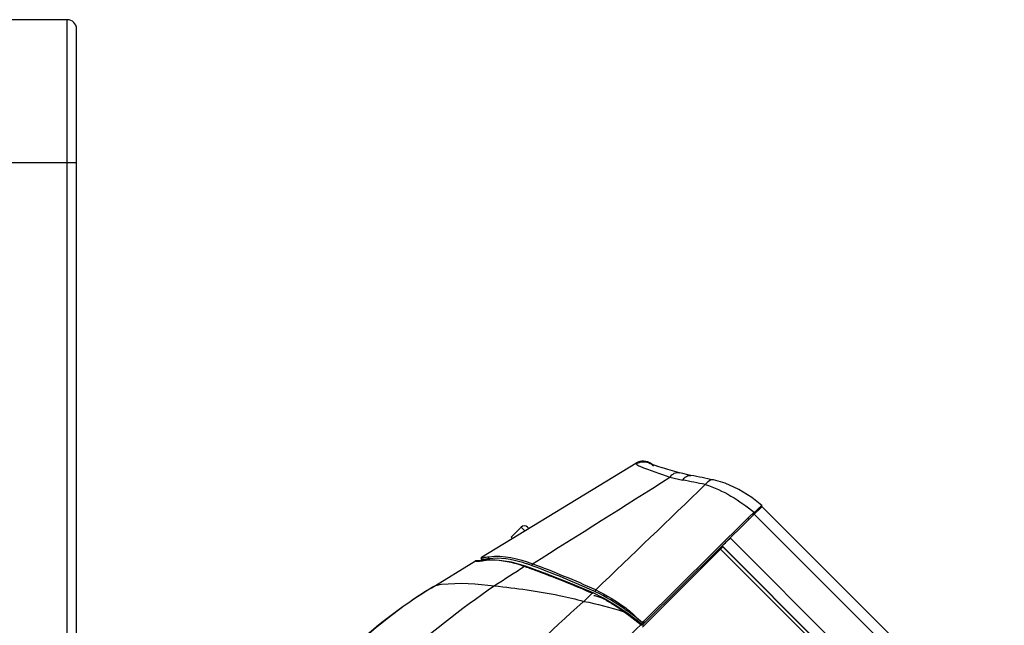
# Paper-space layout 'Sheet' of a CAD drawing. Header units: inches. Extents: x 0.2 to 10.8, y 0.2 to 8.3.
# Tile 545 of 545: x 9.652 to 10.505, y 7.5 to 8.025. Entities that reach past the tile are written whole.
import ezdxf

# ---------------------------------------------------------------- set-up
doc = ezdxf.new("R2010")
doc.units = ezdxf.units.IN
doc.header["$MEASUREMENT"] = 0
doc.layers.get('0').update_dxf_attribs({"lineweight": 5})
doc.layers.add('02___PRT_ALL_AXES', color=7, linetype='Continuous')

psp = doc.layouts.new('Sheet')

# ---------------------------------------------------------------- linework, layer by layer
at = {"color": 0, "linetype": 'ByBlock', "lineweight": -3}
for p, q in [((9.693188, 8.02494), (9.469188, 8.02494)), ((9.693188, 6.71824), (9.693188, 8.02494)), ((9.701188, 6.70094), (9.701188, 8.01694)), ((9.693188, 7.90094), (9.469188, 7.90094)), ((9.701188, 7.90094), (9.693188, 7.90094)), ((10.052, 7.559278), (10.185445, 7.640859)), ((10.185446, 7.640858), (10.185865, 7.640196)), ((10.199895, 7.639577), (10.199675, 7.639668)), ((10.20118, 7.6391), (10.199895, 7.639577)), ((10.203019, 7.638475), (10.20118, 7.6391)), ((10.205413, 7.637715), (10.203019, 7.638475)), ((10.211796, 7.635824), (10.207584, 7.637056)), ((10.223238, 7.632557), (10.211104, 7.636024)), ((10.287473, 7.597286), (10.287795, 7.597939)), ((10.287795, 7.597939), (10.287939, 7.598256)), ((10.293483, 7.60193), (10.288088, 7.596669)), ((10.294382, 7.602776), (10.293483, 7.60193)), ((10.294759, 7.603154), (10.294382, 7.602776)), ((10.294751, 7.603154), (10.294786, 7.603275)), ((10.29476, 7.60316), (10.50462, 7.3933)), ((10.192113, 7.503775), (10.282573, 7.593074)), ((10.288088, 7.596669), (10.192969, 7.502498)), ((10.49813, 7.386628), (10.288088, 7.596669)), ((10.086154, 7.585254), (10.089317, 7.582092)), ((10.091811, 7.585254), (10.092827, 7.584238)), ((10.267269, 7.576016), (10.477477, 7.365808)), ((10.191419, 7.498875), (10.260743, 7.568367)), ((10.258778, 7.566401), (10.467861, 7.357318)), ((10.260438, 7.568674), (10.260438, 7.568996)), ((10.260438, 7.568996), (10.470457, 7.358977)), ((10.260439, 7.568671), (10.470132, 7.358978)), ((10.008305, 7.532565), (10.0468, 7.556099)), ((10.046863, 7.556028), (10.046806, 7.556089)), ((10.04827, 7.555927), (10.048334, 7.55593)), ((10.051826, 7.557357), (10.052769, 7.556414)), ((10.052, 7.559278), (10.052045, 7.559226)), ((10.054438, 7.55661), (10.053949, 7.556405)), ((10.059309, 7.556734), (10.05812, 7.557923)), ((10.089878, 7.550998), (10.08915, 7.551256)), ((10.089893, 7.550994), (10.089158, 7.551264)), ((10.108786, 7.54471), (10.090116, 7.551569)), ((10.150439, 7.52945), (10.149311, 7.529957)), ((10.15044, 7.529448), (10.14932, 7.529938)), ((10.139832, 7.52055), (10.140466, 7.521104)), ((10.140466, 7.521104), (10.147685, 7.528073)), ((10.179573, 7.508757), (10.174427, 7.512439)), ((10.190372, 7.501505), (10.191331, 7.502555)), ((10.192969, 7.502498), (10.191347, 7.500723)), ((10.191479, 7.500602), (10.191553, 7.500426)), ((10.191505, 7.500338), (10.191554, 7.500426))]:
    psp.add_line(p, q, dxfattribs=at)
for points in [[(10.208346, 7.63683), (10.204654, 7.637951), (10.202332, 7.638703), (10.200619, 7.639302), (10.199496, 7.639737), (10.199266, 7.639834)], [(10.233176, 7.630169), (10.230496, 7.630724), (10.226172, 7.631755), (10.223237, 7.632557)], [(10.215101, 7.628696), (10.218725, 7.62774), (10.222403, 7.62688), (10.226131, 7.626114)], [(10.252754, 7.626282), (10.250295, 7.626105), (10.247911, 7.62473), (10.245632, 7.622265)], [(10.294556, 7.604065), (10.285949, 7.61097), (10.274703, 7.618051), (10.262958, 7.623351), (10.252788, 7.626275)], [(10.287478, 7.597293), (10.287364, 7.597047), (10.287275, 7.596825), (10.287208, 7.596617), (10.287159, 7.596427), (10.287122, 7.596256), (10.287095, 7.596105), (10.287076, 7.595975), (10.287066, 7.595869), (10.287071, 7.595792), (10.287109, 7.595766), (10.287177, 7.595801), (10.287258, 7.595866), (10.287349, 7.595947), (10.287448, 7.59604), (10.287556, 7.596145), (10.287674, 7.596259)], [(10.294786, 7.603275), (10.294788, 7.603593), (10.294666, 7.603886), (10.294531, 7.60404)], [(10.054434, 7.556609), (10.054094, 7.556567), (10.052755, 7.556412), (10.051575, 7.556291), (10.05056, 7.5562), (10.049713, 7.556139), (10.049031, 7.556104), (10.048511, 7.556091), (10.048149, 7.556096), (10.047945, 7.55611), (10.047921, 7.556113)], [(10.090106, 7.551572), (10.077821, 7.555045), (10.065117, 7.556883), (10.054433, 7.556609)], [(10.090106, 7.551572), (10.089653, 7.551574), (10.089156, 7.551263)], [(10.148646, 7.528398), (10.129371, 7.536562), (10.108786, 7.54471)], [(10.15075, 7.531016), (10.150464, 7.530535), (10.150349, 7.529979), (10.150436, 7.529451)], [(10.147685, 7.528073), (10.147933, 7.528263), (10.148172, 7.528394), (10.14841, 7.528443), (10.148646, 7.528398)], [(10.175269, 7.512873), (10.167768, 7.517865), (10.157656, 7.523844), (10.148656, 7.528393)], [(10.191479, 7.500602), (10.18625, 7.504779), (10.179622, 7.509771), (10.175273, 7.51287)], [(10.189793, 7.500867), (10.184701, 7.504894), (10.179573, 7.508757)], [(10.192127, 7.503801), (10.192014, 7.503681), (10.191893, 7.503546), (10.191764, 7.503404), (10.19163, 7.50326), (10.191519, 7.503122), (10.191443, 7.502982), (10.191393, 7.502841), (10.191356, 7.502698), (10.191331, 7.502554)], [(10.192971, 7.502499), (10.192972, 7.502515), (10.192993, 7.502581), (10.192978, 7.502648), (10.192946, 7.502739), (10.192891, 7.502853), (10.192809, 7.502993), (10.192696, 7.503159), (10.192548, 7.503353), (10.192359, 7.503571), (10.192127, 7.503801)], [(10.189792, 7.500869), (10.190492, 7.500856), (10.191068, 7.500772), (10.191453, 7.500622), (10.191479, 7.500602)], [(10.191331, 7.502554), (10.191846, 7.502244), (10.192475, 7.502222), (10.192969, 7.502497)]]:
    psp.add_lwpolyline(points, dxfattribs=at)
for centre, radius, start, end in [((9.693188, 8.01694), 0.008, 0, 90), ((10.191709, 7.630624), 0.012, 50.86605, 121.469611), ((-7.38471, 35.40005), 32.878587, 302.1186834, 302.3640592), ((9.938091, 6.115457), 1.537872, 78.464306, 79.204858), ((9.641956, 4.60098), 3.086345, 78.585617, 78.956148), ((-11.616381, 30.259857), 31.470752, 313.7618365, 314.0014994), ((10.507532, 7.365679), 0.319864, 133.355324, 133.531883), ((10.088983, 7.582426), 0.004, 45, 135), ((10.047425, 7.555075), 0.0012, 61.591451, 121.437002), ((10.052626, 7.558254), 0.0012, 121.436426, 225.023787), ((10.059612, 7.508959), 0.047782, 96.217015, 96.805872), ((9.784291, 6.718354), 0.889909, 65.784106, 69.514738), ((9.783516, 6.717263), 0.892789, 65.710817, 69.512419), ((9.800372, 6.737445), 0.863536, 67.74646, 69.667618), ((10.237629, 7.162946), 0.434971, 121.460561, 134.378663), ((10.233633, 7.163985), 0.432, 121.43922, 133.751077), ((9.772809, 6.669747), 0.936631, 66.406393, 67.754297), ((10.108641, 7.427432), 0.111249, 51.351639, 52.223466)]:
    psp.add_arc(centre, radius, start, end, dxfattribs=at)
psp.add_ellipse((10.266096, 7.574651), major_axis=(0.005657, 0.005657), ratio=0.0174551, start_param=1.3444586, end_param=3.1241396, dxfattribs=at)
for points, knots in [([(10.185865, 7.640196), (10.187616, 7.641309), (10.191846, 7.64266), (10.196194, 7.641628), (10.19807, 7.640587)], [0, 0, 0, 0, 0.4916012, 1, 1, 1, 1]), ([(10.185865, 7.640196), (10.186647, 7.639248), (10.196599, 7.634748), (10.206332, 7.631698), (10.215101, 7.628696)], [0, 0, 0, 0, 0.117169, 1, 1, 1, 1]), ([(10.19807, 7.640587), (10.198559, 7.640315), (10.199483, 7.639713), (10.200314, 7.638989), (10.200695, 7.638608)], [0, 0, 0, 0, 0.5093673, 1, 1, 1, 1]), ([(10.215101, 7.628696), (10.216098, 7.630028), (10.218389, 7.632319), (10.221821, 7.632965), (10.223236, 7.632552)], [0, 0, 0, 0, 0.5303449, 1, 1, 1, 1]), ([(10.226131, 7.626114), (10.226959, 7.627368), (10.228856, 7.629565), (10.231877, 7.630427), (10.233175, 7.630168)], [0, 0, 0, 0, 0.5316526, 1, 1, 1, 1]), ([(10.282574, 7.593074), (10.283341, 7.593832), (10.284884, 7.59534), (10.286441, 7.596835), (10.287223, 7.597578)], [0, 0, 0, 0, 0.4999359, 1, 1, 1, 1]), ([(10.287472, 7.597286), (10.288252, 7.598065), (10.289707, 7.599509), (10.291172, 7.600943), (10.291854, 7.601602)], [0, 0, 0, 0, 0.5377286, 1, 1, 1, 1]), ([(10.291854, 7.601602), (10.292365, 7.602095), (10.293174, 7.602865), (10.29399, 7.60363), (10.294305, 7.603889)], [0, 0, 0, 0, 0.6353528, 1, 1, 1, 1]), ([(10.294305, 7.603889), (10.294357, 7.603932), (10.294416, 7.603965), (10.294512, 7.604056), (10.29453, 7.60404)], [0, 0, 0, 0, 0.7350843, 1, 1, 1, 1]), ([(10.282667, 7.592982), (10.282868, 7.59278), (10.283096, 7.592506), (10.283372, 7.592003), (10.283279, 7.591898)], [0, 0, 0, 0, 0.6703669, 1, 1, 1, 1]), ([(10.047375, 7.5562), (10.047283, 7.55619), (10.047105, 7.556151), (10.046939, 7.556075), (10.046863, 7.556028)], [0, 0, 0, 0, 0.5104593, 1, 1, 1, 1]), ([(10.046863, 7.556028), (10.046959, 7.555928), (10.047465, 7.55593), (10.047874, 7.555901), (10.048178, 7.555908)], [0, 0, 0, 0, 0.3121129, 1, 1, 1, 1]), ([(10.047943, 7.556118), (10.047854, 7.556155), (10.047667, 7.556208), (10.047471, 7.55621), (10.047375, 7.5562)], [0, 0, 0, 0, 0.4975347, 1, 1, 1, 1]), ([(10.048338, 7.555861), (10.048283, 7.555915), (10.048159, 7.556014), (10.048018, 7.556088), (10.047943, 7.556118)], [0, 0, 0, 0, 0.4870048, 1, 1, 1, 1]), ([(10.048232, 7.555909), (10.048519, 7.555915), (10.049157, 7.555944), (10.049793, 7.555988), (10.050143, 7.556016)], [0, 0, 0, 0, 0.449737, 1, 1, 1, 1]), ([(10.050143, 7.556016), (10.050405, 7.556037), (10.050953, 7.556083), (10.051501, 7.556136), (10.051788, 7.556165)], [0, 0, 0, 0, 0.4768694, 1, 1, 1, 1]), ([(10.051679, 7.55886), (10.051528, 7.558632), (10.051388, 7.558064), (10.051642, 7.557541), (10.051826, 7.557357)], [0, 0, 0, 0, 0.5111908, 1, 1, 1, 1]), ([(10.052045, 7.559226), (10.051974, 7.559182), (10.051838, 7.559071), (10.051728, 7.558935), (10.051679, 7.55886)], [0, 0, 0, 0, 0.4800023, 1, 1, 1, 1]), ([(10.051788, 7.556165), (10.052134, 7.5562), (10.052855, 7.556277), (10.053575, 7.55636), (10.053949, 7.556405)], [0, 0, 0, 0, 0.4797881, 1, 1, 1, 1]), ([(10.054762, 7.557469), (10.054069, 7.557389), (10.053189, 7.557428), (10.052027, 7.557156), (10.051826, 7.557357)], [0, 0, 0, 0, 0.7103758, 1, 1, 1, 1]), ([(10.052046, 7.559226), (10.052169, 7.559094), (10.052897, 7.559199), (10.053451, 7.559167), (10.053884, 7.5592)], [0, 0, 0, 0, 0.2946887, 1, 1, 1, 1]), ([(10.053884, 7.5592), (10.054517, 7.559248), (10.055984, 7.5594), (10.057446, 7.55959), (10.058278, 7.559706)], [0, 0, 0, 0, 0.4307068, 1, 1, 1, 1]), ([(10.056969, 7.556671), (10.056543, 7.556646), (10.055698, 7.556586), (10.054855, 7.556506), (10.054438, 7.55646)], [0, 0, 0, 0, 0.5044447, 1, 1, 1, 1]), ([(10.05812, 7.557923), (10.057513, 7.557832), (10.056395, 7.557671), (10.055274, 7.557528), (10.054762, 7.557469)], [0, 0, 0, 0, 0.5433646, 1, 1, 1, 1]), ([(10.060371, 7.556764), (10.059797, 7.556765), (10.058663, 7.556751), (10.057529, 7.556703), (10.056969, 7.556671)], [0, 0, 0, 0, 0.5058028, 1, 1, 1, 1]), ([(10.058277, 7.559706), (10.058026, 7.559513), (10.057696, 7.558862), (10.057911, 7.558177), (10.05812, 7.557923)], [0, 0, 0, 0, 0.4909638, 1, 1, 1, 1]), ([(10.090751, 7.553734), (10.090218, 7.553909), (10.089157, 7.55425), (10.088092, 7.554576), (10.087562, 7.554734)], [0, 0, 0, 0, 0.5039552, 1, 1, 1, 1]), ([(10.089159, 7.551263), (10.088871, 7.551365), (10.088296, 7.551565), (10.08772, 7.55176), (10.087432, 7.551856)], [0, 0, 0, 0, 0.5018117, 1, 1, 1, 1]), ([(10.100421, 7.547177), (10.098662, 7.547828), (10.095152, 7.549114), (10.091633, 7.550376), (10.089878, 7.550998)], [0, 0, 0, 0, 0.5019896, 1, 1, 1, 1]), ([(10.09573, 7.551986), (10.094897, 7.552296), (10.093243, 7.552895), (10.091577, 7.553462), (10.090751, 7.553734)], [0, 0, 0, 0, 0.5055959, 1, 1, 1, 1]), ([(10.096, 7.553586), (10.095802, 7.553368), (10.095545, 7.552831), (10.095599, 7.55222), (10.095731, 7.551984)], [0, 0, 0, 0, 0.5216037, 1, 1, 1, 1]), ([(10.010614, 7.533977), (10.0126, 7.535179), (10.030558, 7.537977), (10.047985, 7.536236), (10.063175, 7.534486)], [0, 0, 0, 0, 0.1317822, 1, 1, 1, 1]), ([(10.063169, 7.534488), (10.081965, 7.532477), (10.107999, 7.52922), (10.133474, 7.523098), (10.140464, 7.5211)], [0, 0, 0, 0, 0.7222507, 1, 1, 1, 1]), ([(10.149599, 7.525909), (10.149529, 7.525919), (10.14939, 7.525939), (10.149251, 7.525956), (10.149182, 7.525964)], [0, 0, 0, 0, 0.5022921, 1, 1, 1, 1]), ([(10.156298, 7.523722), (10.155164, 7.524247), (10.152984, 7.525147), (10.150692, 7.525749), (10.149599, 7.525909)], [0, 0, 0, 0, 0.530773, 1, 1, 1, 1]), ([(10.174421, 7.512462), (10.171359, 7.514584), (10.16551, 7.518631), (10.159377, 7.522297), (10.156298, 7.523722)], [0, 0, 0, 0, 0.5233889, 1, 1, 1, 1]), ([(10.175266, 7.512868), (10.175164, 7.512938), (10.174779, 7.512822), (10.174561, 7.5126), (10.174425, 7.51245)], [0, 0, 0, 0, 0.3790118, 1, 1, 1, 1]), ([(10.17726, 7.513366), (10.177064, 7.513505), (10.176674, 7.513783), (10.176282, 7.514059), (10.176086, 7.514197)], [0, 0, 0, 0, 0.5007234, 1, 1, 1, 1]), ([(10.191331, 7.502555), (10.189017, 7.50446), (10.184389, 7.508146), (10.179636, 7.511671), (10.17726, 7.513366)], [0, 0, 0, 0, 0.5067067, 1, 1, 1, 1]), ([(10.17812, 7.514317), (10.180155, 7.51269), (10.184261, 7.509161), (10.188104, 7.505346), (10.190023, 7.503303)], [0, 0, 0, 0, 0.4817218, 1, 1, 1, 1])]:
    psp.add_open_spline(points, degree=3, knots=knots, dxfattribs=at)
for points in [[(10.245632, 7.622266), (10.261127, 7.617488), (10.275443, 7.608589), (10.287939, 7.598256)], [(10.087562, 7.554734), (10.078102, 7.557552), (10.067892, 7.559322), (10.05812, 7.557923)], [(10.058277, 7.559706), (10.070891, 7.561471), (10.084072, 7.558076), (10.095994, 7.553595)], [(10.087432, 7.551856), (10.078737, 7.554762), (10.069539, 7.556744), (10.060371, 7.556764)], [(10.089158, 7.551264), (10.080481, 7.545697), (10.071786, 7.540156), (10.063184, 7.534473)], [(10.063171, 7.534492), (10.033517, 7.514113), (10.005237, 7.491648), (9.978277, 7.467819)], [(10.176086, 7.514197), (10.167953, 7.519922), (10.159424, 7.525182), (10.15044, 7.529449)], [(10.15075, 7.531016), (10.159827, 7.526524), (10.168785, 7.521568), (10.17679, 7.515364)], [(10.060023, 7.440519), (10.084931, 7.468785), (10.111461, 7.495762), (10.139832, 7.52055)], [(10.140467, 7.521105), (10.151952, 7.518966), (10.163267, 7.515896), (10.174426, 7.512437)], [(10.131244, 7.442336), (10.150756, 7.46185), (10.170265, 7.481366), (10.189772, 7.500886)]]:
    psp.add_open_spline(points, degree=3, dxfattribs=at)
at = {"layer": '02___PRT_ALL_AXES', "color": 0, "linetype": 'ByBlock', "lineweight": -3}
for q in [(10.086154, 7.585254), (10.078785, 7.575653)]:
    psp.add_line((10.077669, 7.576769), q, dxfattribs=at)

doc.saveas('drawing.dxf')
